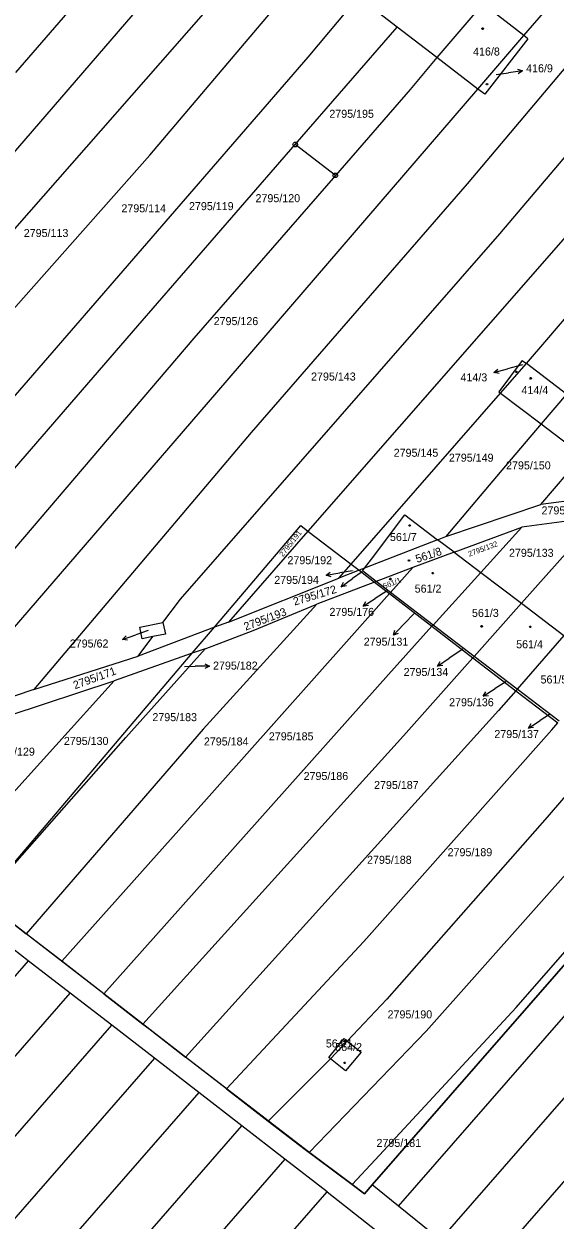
# Model space of a CAD drawing. Extents: x -580630 to -576196, y -1189024 to -1183567.
# Drawn here: x -578977.9 to -578865, y -1186322.7 to -1186068.5 of the extents above; entities that cross this region are included whole.
import ezdxf

# ---------------------------------------------------------------- set-up
doc = ezdxf.new("R2010")
doc.units = 0
for name, color, linetype in [('Vrstva 1', 7, 'Continuous'), ('Vrstva 16', 7, 'Continuous'), ('Vrstva 18', 7, 'Continuous'), ('Vrstva 19', 7, 'Continuous'), ('Vrstva 24', 7, 'Continuous'), ('Vrstva 25', 7, 'Continuous'), ('Vrstva 6', 7, 'Continuous'), ('Vrstva 63', 7, 'Continuous')]:
    doc.layers.add(name, color=color, linetype=linetype)

msp = doc.modelspace()

# ---------------------------------------------------------------- linework, layer by layer
at = {"layer": 'Vrstva 1'}
for p, q in [((-578898.5, -1186069.23), (-578906.83, -1186062.84)), ((-578871.59, -1186071.02), (-578880.29, -1186064.28)), ((-578890.08, -1186075.69), (-578898.5, -1186069.23)), ((-578870.73, -1186071.69), (-578879.93, -1186083.49)), ((-578870.73, -1186071.69), (-578871.59, -1186071.02)), ((-578898.26, -1186319.71), (-578682.45, -1186072.52)), ((-578881.37, -1186082.38), (-578890.08, -1186075.69)), ((-578673.98, -1186080.14), (-578889.37, -1186326.86)), ((-578879.93, -1186083.49), (-578881.37, -1186082.38)), ((-578880.26, -1186334.2), (-578664.84, -1186087.45)), ((-578911.67, -1186100.74), (-578920.18, -1186094.18)), ((-578871.95, -1186140.03), (-578876.95, -1186146.7)), ((-578871.95, -1186140.03), (-578871.07, -1186140.7)), ((-578862.53, -1186147.18), (-578871.07, -1186140.7)), ((-578876.95, -1186146.7), (-578876.57, -1186146.99)), ((-578876.57, -1186146.99), (-578867.95, -1186153.54)), ((-578867.95, -1186153.54), (-578859.13, -1186160.24)), ((-578903.98, -1186182.25), (-578896.87, -1186172.88)), ((-578896.87, -1186172.88), (-578889.96, -1186178.13)), ((-578937.38, -1186196.75), (-578919, -1186175.15)), ((-578919, -1186175.15), (-578917.5, -1186176.3)), ((-578917.5, -1186176.3), (-578908.33, -1186183.34)), ((-578886.41, -1186180.76), (-578889.96, -1186178.13)), ((-578886.41, -1186180.76), (-578880.75, -1186185.07)), ((-578908.33, -1186183.34), (-578906.63, -1186184.64)), ((-578905.45, -1186184.18), (-578903.98, -1186182.25)), ((-578906.63, -1186184.64), (-578903.36, -1186187.15)), ((-578905.89, -1186184.77), (-578905.45, -1186184.18)), ((-578903.02, -1186187.02), (-578905.89, -1186184.77)), ((-578880.75, -1186185.07), (-578872.13, -1186191.63)), ((-578903.36, -1186187.15), (-578900.18, -1186189.59)), ((-578899.97, -1186189.35), (-578903.02, -1186187.02)), ((-578900.18, -1186189.59), (-578891.13, -1186196.54)), ((-578890.89, -1186196.27), (-578899.97, -1186189.35)), ((-578872.13, -1186191.63), (-578863.14, -1186198.48)), ((-578953.2, -1186196.73), (-578948.3, -1186195.75)), ((-578952.71, -1186199.17), (-578953.2, -1186196.73)), ((-578948.3, -1186195.75), (-578948.24, -1186196.03)), ((-578948.24, -1186196.03), (-578947.76, -1186198.19)), ((-578942.07, -1186202.26), (-578937.38, -1186196.75)), ((-578891.13, -1186196.54), (-578882.43, -1186203.22)), ((-578882.16, -1186202.92), (-578890.89, -1186196.27)), ((-578950.49, -1186198.73), (-578952.71, -1186199.17)), ((-578947.76, -1186198.19), (-578950.49, -1186198.73)), ((-578986.66, -1186254.66), (-578942.07, -1186202.26)), ((-578882.43, -1186203.22), (-578873.33, -1186210.21)), ((-578873.04, -1186209.87), (-578882.16, -1186202.92)), ((-578873.33, -1186210.21), (-578864.4, -1186217.07)), ((-578864.08, -1186216.69), (-578873.04, -1186209.87)), ((-578903.84, -1186315.22), (-578836.72, -1186238.33)), ((-578980.81, -1186259.19), (-578977.38, -1186261.85)), ((-578976.94, -1186267.58), (-578985.79, -1186260.74)), ((-578969.82, -1186267.7), (-578977.38, -1186261.85)), ((-578976.94, -1186267.58), (-579040.08, -1186339.9)), ((-578968.02, -1186274.47), (-578976.94, -1186267.58)), ((-578960.87, -1186274.63), (-578969.82, -1186267.7)), ((-579026.43, -1186341.37), (-578968.02, -1186274.47)), ((-578959.17, -1186281.31), (-578968.02, -1186274.47)), ((-578960.87, -1186274.63), (-578952.58, -1186281.05)), ((-579012.88, -1186342.83), (-578959.17, -1186281.31)), ((-578950.11, -1186288.31), (-578959.17, -1186281.31)), ((-578952.58, -1186281.05), (-578951.33, -1186282.02)), ((-578951.33, -1186282.02), (-578943.53, -1186288.06)), ((-578913.03, -1186288.14), (-578909.79, -1186284.13)), ((-578909.79, -1186284.13), (-578909.13, -1186284.66)), ((-578909.13, -1186284.66), (-578906.2, -1186287)), ((-578950.11, -1186288.31), (-578999.01, -1186344.32)), ((-578940.68, -1186295.6), (-578950.11, -1186288.31)), ((-578934.78, -1186294.83), (-578943.53, -1186288.06)), ((-578912.68, -1186288.42), (-578913.03, -1186288.14)), ((-578906.2, -1186287), (-578909.5, -1186290.95)), ((-578909.5, -1186290.95), (-578912.68, -1186288.42)), ((-578940.68, -1186295.6), (-578984.57, -1186345.87)), ((-578931.53, -1186302.67), (-578940.68, -1186295.6)), ((-578934.78, -1186294.83), (-578925.96, -1186301.66)), ((-578970.56, -1186347.38), (-578931.53, -1186302.67)), ((-578922.38, -1186309.74), (-578931.53, -1186302.67)), ((-578925.96, -1186301.66), (-578918.07, -1186307.69)), ((-578918.07, -1186307.69), (-578917.23, -1186308.32)), ((-578917.23, -1186308.32), (-578915.89, -1186309.32)), ((-578922.38, -1186309.74), (-578956.56, -1186348.89)), ((-578913.42, -1186316.66), (-578922.38, -1186309.74)), ((-578915.89, -1186309.32), (-578908.09, -1186315.16)), ((-578908.09, -1186315.16), (-578905.49, -1186317.1)), ((-578905.49, -1186317.1), (-578903.84, -1186315.22)), ((-578898.26, -1186319.71), (-578903.84, -1186315.22)), ((-578942.87, -1186350.39), (-578913.42, -1186316.66)), ((-578913.42, -1186316.66), (-578902.72, -1186325.1)), ((-578889.37, -1186326.86), (-578898.26, -1186319.71))]:
    msp.add_line(p, q, dxfattribs=at)
at = {"layer": 'Vrstva 16'}
for p, q in [((-578877.46, -1186079.27), (-578874.84, -1186078.91)), ((-578871.868, -1186078.498), (-578874.84, -1186078.91)), ((-578877.981, -1186142.603), (-578875.08, -1186141.84)), ((-578871.87, -1186141), (-578875.08, -1186141.84)), ((-578913.648, -1186185.689), (-578910.69, -1186185.19)), ((-578907.99, -1186184.73), (-578910.69, -1186185.19)), ((-578910.431, -1186188.134), (-578907.99, -1186186.39)), ((-578905.95, -1186184.94), (-578907.99, -1186186.39)), ((-578900.69, -1186188.98), (-578903.24, -1186190.61)), ((-578905.769, -1186192.224), (-578903.24, -1186190.61)), ((-578894.77, -1186193.65), (-578897.26, -1186196.25)), ((-578899.337, -1186198.415), (-578897.26, -1186196.25)), ((-578956.939, -1186199.34), (-578954.1, -1186198.37)), ((-578951.44, -1186197.46), (-578954.1, -1186198.37)), ((-578884.54, -1186201.37), (-578887.45, -1186203.31)), ((-578889.946, -1186204.975), (-578887.45, -1186203.31)), ((-578943.72, -1186205.04), (-578941.43, -1186205.01)), ((-578938.43, -1186204.969), (-578941.43, -1186205.01)), ((-578875.47, -1186208.33), (-578877.71, -1186209.78)), ((-578880.227, -1186211.412), (-578877.71, -1186209.78)), ((-578870.644, -1186218.172), (-578868.12, -1186216.55)), ((-578866.14, -1186215.28), (-578868.12, -1186216.55))]:
    msp.add_line(p, q, dxfattribs=at)
for points in [[(-578872.927, -1186078.14), (-578871.868, -1186078.498), (-578872.79, -1186079.131)], [(-578876.887, -1186142.832), (-578877.981, -1186142.603), (-578877.141, -1186141.865)], [(-578912.579, -1186186.016), (-578913.648, -1186185.689), (-578912.745, -1186185.03)], [(-578909.327, -1186187.959), (-578910.431, -1186188.134), (-578909.908, -1186187.146)], [(-578904.657, -1186192.108), (-578905.769, -1186192.224), (-578905.195, -1186191.265)], [(-578955.831, -1186199.49), (-578956.939, -1186199.34), (-578956.154, -1186198.543)], [(-578898.284, -1186198.039), (-578899.337, -1186198.415), (-578899.005, -1186197.347)], [(-578888.836, -1186204.836), (-578889.946, -1186204.975), (-578889.391, -1186204.004)], [(-578939.437, -1186204.483), (-578938.43, -1186204.969), (-578939.423, -1186205.483)], [(-578879.116, -1186211.288), (-578880.227, -1186211.412), (-578879.66, -1186210.448)], [(-578869.532, -1186218.052), (-578870.644, -1186218.172), (-578870.073, -1186217.211)]]:
    msp.add_lwpolyline(points, dxfattribs=at)
at = {"layer": 'Vrstva 24'}
for p, q in [((-578920.3, -1186094.18), (-578920.06, -1186094.18)), ((-578911.79, -1186100.74), (-578911.55, -1186100.74))]:
    msp.add_line(p, q, dxfattribs=at)
for points in [[(-578920.03, -1186093.7), (-578919.78, -1186093.88), (-578919.68, -1186094.17), (-578919.78, -1186094.46), (-578920.03, -1186094.64), (-578920.34, -1186094.64), (-578920.59, -1186094.46), (-578920.69, -1186094.17), (-578920.59, -1186093.88), (-578920.34, -1186093.7)], [(-578911.52, -1186100.26), (-578911.27, -1186100.44), (-578911.17, -1186100.73), (-578911.27, -1186101.02), (-578911.52, -1186101.2), (-578911.83, -1186101.2), (-578912.08, -1186101.02), (-578912.18, -1186100.73), (-578912.08, -1186100.44), (-578911.83, -1186100.26)]]:
    msp.add_lwpolyline(points, close=True, dxfattribs=at)
at = {"layer": 'Vrstva 25'}
for points in [[(-578880.25, -1186069.41), (-578880.16, -1186069.56), (-578880.25, -1186069.71), (-578880.43, -1186069.71), (-578880.52, -1186069.56), (-578880.43, -1186069.41)], [(-578879.35, -1186081.18), (-578879.26, -1186081.33), (-578879.35, -1186081.48), (-578879.53, -1186081.48), (-578879.62, -1186081.33), (-578879.53, -1186081.18)], [(-578873.09, -1186142.34), (-578873, -1186142.49), (-578873.09, -1186142.64), (-578873.27, -1186142.64), (-578873.36, -1186142.49), (-578873.27, -1186142.34)], [(-578870.04, -1186143.69), (-578869.95, -1186143.84), (-578870.04, -1186143.99), (-578870.22, -1186143.99), (-578870.31, -1186143.84), (-578870.22, -1186143.69)], [(-578895.79, -1186174.96), (-578895.7, -1186175.11), (-578895.79, -1186175.26), (-578895.97, -1186175.26), (-578896.06, -1186175.11), (-578895.97, -1186174.96)], [(-578895.92, -1186182.38), (-578895.83, -1186182.53), (-578895.92, -1186182.68), (-578896.1, -1186182.68), (-578896.19, -1186182.53), (-578896.1, -1186182.38)], [(-578899.87, -1186186.33), (-578899.78, -1186186.48), (-578899.87, -1186186.63), (-578900.05, -1186186.63), (-578900.14, -1186186.48), (-578900.05, -1186186.33)], [(-578890.87, -1186185.08), (-578890.78, -1186185.23), (-578890.87, -1186185.38), (-578891.05, -1186185.38), (-578891.14, -1186185.23), (-578891.05, -1186185.08)], [(-578880.49, -1186196.39), (-578880.4, -1186196.54), (-578880.49, -1186196.69), (-578880.67, -1186196.69), (-578880.76, -1186196.54), (-578880.67, -1186196.39)], [(-578870.16, -1186196.52), (-578870.07, -1186196.67), (-578870.16, -1186196.82), (-578870.34, -1186196.82), (-578870.43, -1186196.67), (-578870.34, -1186196.52)], [(-578909.58, -1186284.57), (-578909.49, -1186284.72), (-578909.58, -1186284.87), (-578909.76, -1186284.87), (-578909.85, -1186284.72), (-578909.76, -1186284.57)], [(-578909.62, -1186289.14), (-578909.53, -1186289.29), (-578909.62, -1186289.44), (-578909.8, -1186289.44), (-578909.89, -1186289.29), (-578909.8, -1186289.14)]]:
    msp.add_lwpolyline(points, close=True, dxfattribs=at)
at = {"layer": 'Vrstva 6'}
for p, q in [((-578925.3, -1186015.81), (-578979.63, -1186078.87)), ((-578982.25, -1186098.57), (-578916.79, -1186022.54)), ((-578836.31, -1186046.32), (-578883.67, -1186102.55)), ((-578929.14, -1186054.27), (-578979.87, -1186112.08)), ((-578951.1, -1186096.42), (-578916.43, -1186055.48)), ((-578906.83, -1186062.84), (-578917.53, -1186075.59)), ((-578880.29, -1186064.28), (-578890.08, -1186075.69)), ((-578871.59, -1186071.02), (-578866.53, -1186065.14)), ((-578920.18, -1186094.18), (-578898.5, -1186069.23)), ((-578881.37, -1186082.38), (-578871.59, -1186071.02)), ((-578876.69, -1186113.14), (-578840.14, -1186069.93)), ((-578917.53, -1186075.59), (-578983.01, -1186151.08)), ((-578890.08, -1186075.69), (-578895.78, -1186082.49)), ((-578936.89, -1186146.87), (-578881.37, -1186082.38)), ((-578895.78, -1186082.49), (-578911.67, -1186100.74)), ((-578953.67, -1186132.72), (-578920.18, -1186094.18)), ((-578981.77, -1186131.08), (-578951.1, -1186096.42)), ((-578911.67, -1186100.74), (-578941.78, -1186135.31)), ((-578883.67, -1186102.55), (-578929.53, -1186155.33)), ((-578857.1, -1186107.27), (-578917.5, -1186176.3)), ((-578944.56, -1186190.74), (-578876.69, -1186113.14)), ((-578866.69, -1186135.68), (-578859.08, -1186126.71)), ((-579012.58, -1186200.78), (-578953.67, -1186132.72)), ((-578941.78, -1186135.31), (-578991.34, -1186193.42)), ((-578871.07, -1186140.7), (-578866.69, -1186135.68)), ((-578876.57, -1186146.99), (-578871.07, -1186140.7)), ((-578982.05, -1186199.27), (-578936.89, -1186146.87)), ((-578908.33, -1186183.34), (-578876.57, -1186146.99)), ((-578862.53, -1186147.18), (-578867.95, -1186153.54)), ((-578867.95, -1186153.54), (-578875.54, -1186162.45)), ((-578929.53, -1186155.33), (-578975.72, -1186209.94)), ((-578867.98, -1186170.66), (-578859.13, -1186160.24)), ((-578875.54, -1186162.45), (-578888.2, -1186177.45)), ((-578852.53, -1186168.63), (-578867.98, -1186170.66)), ((-578888.2, -1186177.45), (-578867.98, -1186170.66)), ((-578872.13, -1186191.63), (-578855.88, -1186173.34)), ((-578855.88, -1186173.34), (-578872.04, -1186175.45)), ((-578917.5, -1186176.3), (-578934.41, -1186195.63)), ((-578886.41, -1186180.76), (-578872.04, -1186175.45)), ((-578872.04, -1186175.45), (-578880.75, -1186185.07)), ((-578889.96, -1186178.13), (-578905.45, -1186184.18)), ((-578889.96, -1186178.13), (-578888.2, -1186177.45)), ((-578886.41, -1186180.76), (-578895.22, -1186184.02)), ((-578910.93, -1186186.32), (-578908.33, -1186183.34)), ((-578895.22, -1186184.02), (-578903.02, -1186187.02)), ((-578899.97, -1186189.35), (-578895.22, -1186184.02)), ((-578934.41, -1186195.63), (-578910.93, -1186186.32)), ((-578906.63, -1186184.64), (-578910.93, -1186186.32)), ((-578905.45, -1186184.18), (-578906.63, -1186184.64)), ((-578890.89, -1186196.27), (-578880.75, -1186185.07)), ((-578903.36, -1186187.15), (-578915.58, -1186191.86)), ((-578903.02, -1186187.02), (-578903.36, -1186187.15)), ((-578948.3, -1186195.75), (-578944.56, -1186190.74)), ((-578939.64, -1186233.88), (-578900.18, -1186189.59)), ((-578900.18, -1186189.59), (-578899.97, -1186189.35)), ((-578882.16, -1186202.92), (-578872.13, -1186191.63)), ((-578915.58, -1186191.86), (-578939.77, -1186218.41)), ((-578929.13, -1186197.4), (-578915.58, -1186191.86)), ((-578937.38, -1186196.75), (-578953.57, -1186202.85)), ((-578934.41, -1186195.63), (-578937.38, -1186196.75)), ((-578891.13, -1186196.54), (-578900.39, -1186206.77)), ((-578890.89, -1186196.27), (-578891.13, -1186196.54)), ((-578953.57, -1186202.85), (-578950.49, -1186198.73)), ((-578939.31, -1186201.29), (-578929.13, -1186197.4)), ((-578863.14, -1186198.48), (-578873.04, -1186209.87)), ((-578956.21, -1186220.13), (-578939.31, -1186201.29)), ((-578939.31, -1186201.29), (-578942.07, -1186202.26)), ((-578975.72, -1186209.94), (-578953.57, -1186202.85)), ((-578942.07, -1186202.26), (-578958.71, -1186208.14)), ((-578897.19, -1186219.82), (-578882.43, -1186203.22)), ((-578882.43, -1186203.22), (-578882.16, -1186202.92)), ((-578900.39, -1186206.77), (-578960.87, -1186274.63)), ((-578958.71, -1186208.14), (-578994.94, -1186248.25)), ((-578980.97, -1186215.52), (-578958.71, -1186208.14)), ((-578975.72, -1186209.94), (-578996.52, -1186217)), ((-578873.33, -1186210.21), (-578876.99, -1186214.41)), ((-578873.04, -1186209.87), (-578873.33, -1186210.21)), ((-578876.99, -1186214.41), (-578943.53, -1186288.06)), ((-578865.63, -1186218.51), (-578864.4, -1186217.07)), ((-578939.77, -1186218.41), (-578977.38, -1186261.85)), ((-578905.59, -1186263.49), (-578865.63, -1186218.51)), ((-578986.66, -1186254.66), (-578956.21, -1186220.13)), ((-578952.58, -1186281.05), (-578897.19, -1186219.82)), ((-578855.44, -1186223.96), (-578866.68, -1186237.12)), ((-578892.34, -1186282.57), (-578846.43, -1186230.88)), ((-578969.82, -1186267.7), (-578939.64, -1186233.88)), ((-578866.68, -1186237.12), (-578900.73, -1186275.74)), ((-578873.26, -1186277.51), (-578860.43, -1186262.89)), ((-578934.78, -1186294.83), (-578905.59, -1186263.49)), ((-578900.73, -1186275.74), (-578909.13, -1186284.66)), ((-578903.21, -1186309.88), (-578873.26, -1186277.51)), ((-578917.23, -1186308.32), (-578892.34, -1186282.57)), ((-578909.13, -1186284.66), (-578912.68, -1186288.42)), ((-578912.68, -1186288.42), (-578925.96, -1186301.66)), ((-578908.09, -1186315.16), (-578903.21, -1186309.88))]:
    msp.add_line(p, q, dxfattribs=at)
at = {"layer": 'Vrstva 63'}
for p, q in [((-578977.38, -1186261.85), (-579021.86, -1186227.53)), ((-578836.72, -1186238.33), (-578903.84, -1186315.22)), ((-578960.87, -1186274.63), (-578977.38, -1186261.85)), ((-578943.53, -1186288.06), (-578960.87, -1186274.63)), ((-578917.65, -1186308.005), (-578943.53, -1186288.06)), ((-578908.09, -1186315.16), (-578917.65, -1186308.005)), ((-578905.49, -1186317.1), (-578908.09, -1186315.16)), ((-578903.84, -1186315.22), (-578905.49, -1186317.1))]:
    msp.add_line(p, q, dxfattribs=at)

# ---------------------------------------------------------------- texts
at = {"layer": 'Vrstva 16'}
for s, p in [('416/9', (-578871.125, -1186078.82)), ('414/3', (-578885.072, -1186144.49)), ('2795/194', (-578924.653, -1186187.52)), ('2795/176', (-578912.923, -1186194.32)), ('2795/62', (-578968.109, -1186201.04)), ('2795/131', (-578905.642, -1186200.65)), ('2795/182', (-578937.664, -1186205.73)), ('2795/134', (-578897.16, -1186207.09)), ('2795/136', (-578887.49, -1186213.52)), ('2795/137', (-578877.88, -1186220.28))]:
    msp.add_text(s, height=1.7, dxfattribs=at).set_placement(p)
msp.add_text('2795/172', height=1.7, rotation=17.01685, dxfattribs=at).set_placement((-578920.326, -1186192.141))
at = {"layer": 'Vrstva 18'}
for s, height, p in [('2795/195', 1.7, (-578912.95, -1186088.49)), ('2795/120', 1.7, (-578928.634, -1186106.42)), ('2795/114', 1.7, (-578957.135, -1186108.57)), ('2795/119', 1.7, (-578942.775, -1186108.11)), ('2795/113', 1.7, (-578977.892, -1186113.82)), ('2795/126', 1.7, (-578937.537, -1186132.54)), ('2795/143', 1.7, (-578916.83, -1186144.31)), ('2795/145', 1.7, (-578899.27, -1186160.51)), ('2795/149', 1.7, (-578887.533, -1186161.56)), ('2795/150', 1.7, (-578875.387, -1186163.19)), ('2795/173', 1.7, (-578867.85, -1186172.76)), ('2795/192', 1.7, (-578921.847, -1186183.34)), ('2795/133', 1.7, (-578874.767, -1186181.77)), ('2795/194', 0.1, (-578908.298, -1186184.73)), ('2795/172', 0.1, (-578906.26, -1186184.94)), ('2795/176', 0.1, (-578900.995, -1186188.98)), ('2795/131', 0.1, (-578895.062, -1186193.65)), ('2795/62', 0.1, (-578951.732, -1186197.46)), ('2795/134', 0.1, (-578884.853, -1186201.37)), ('2795/182', 0.1, (-578944.034, -1186205.04)), ('2795/136', 0.1, (-578875.783, -1186208.33)), ('2795/183', 1.7, (-578950.557, -1186216.69)), ('2795/137', 0.1, (-578866.451, -1186215.28)), ('2795/185', 1.7, (-578925.797, -1186220.76)), ('2795/129', 1.7, (-578985.017, -1186224.02)), ('2795/130', 1.7, (-578969.367, -1186221.74)), ('2795/184', 1.7, (-578939.61, -1186221.85)), ('2795/186', 1.7, (-578918.42, -1186229.19)), ('2795/187', 1.7, (-578903.44, -1186231.1)), ('2795/189', 1.7, (-578887.81, -1186245.38)), ('2795/188', 1.7, (-578904.93, -1186247)), ('2795/190', 1.7, (-578900.57, -1186279.84)), ('2795/181', 1.7, (-578902.922, -1186307.15))]:
    msp.add_text(s, height=height, dxfattribs=at).set_placement(p)
for s, height, rotation, p in [('2795/191', 1.14, 51.5662, (-578922.816, -1186181.856)), ('2795/132', 1.14, 20.45459, (-578883.199, -1186181.754)), ('2795/193', 1.7, 20.85566, (-578930.742, -1186197.474)), ('2795/171', 1.7, 19.99623, (-578967.023, -1186209.927))]:
    msp.add_text(s, height=height, rotation=rotation, dxfattribs=at).set_placement(p)
at = {"layer": 'Vrstva 19'}
for s, height, p in [('416/8', 1.7, (-578882.395, -1186075.26)), ('416/9', 0.1, (-578877.641, -1186079.27)), ('414/3', 0.1, (-578872.057, -1186141)), ('414/4', 1.7, (-578872.105, -1186147.21)), ('561/7', 1.7, (-578900.062, -1186178.41)), ('561/2', 1.7, (-578894.806, -1186189.38)), ('561/3', 1.7, (-578882.629, -1186194.54)), ('561/4', 1.7, (-578873.242, -1186201.2)), ('561/5', 1.7, (-578868.059, -1186208.68)), ('564/1', 1.7, (-578913.692, -1186286.02)), ('564/2', 1.7, (-578911.694, -1186286.77))]:
    msp.add_text(s, height=height, dxfattribs=at).set_placement(p)
for s, height, rotation, p in [('561/8', 1.7, 18.44924, (-578894.29, -1186183.088)), ('561/1', 1.14, 21.82969, (-578901.253, -1186188.614))]:
    msp.add_text(s, height=height, rotation=rotation, dxfattribs=at).set_placement(p)

doc.saveas('drawing.dxf')
